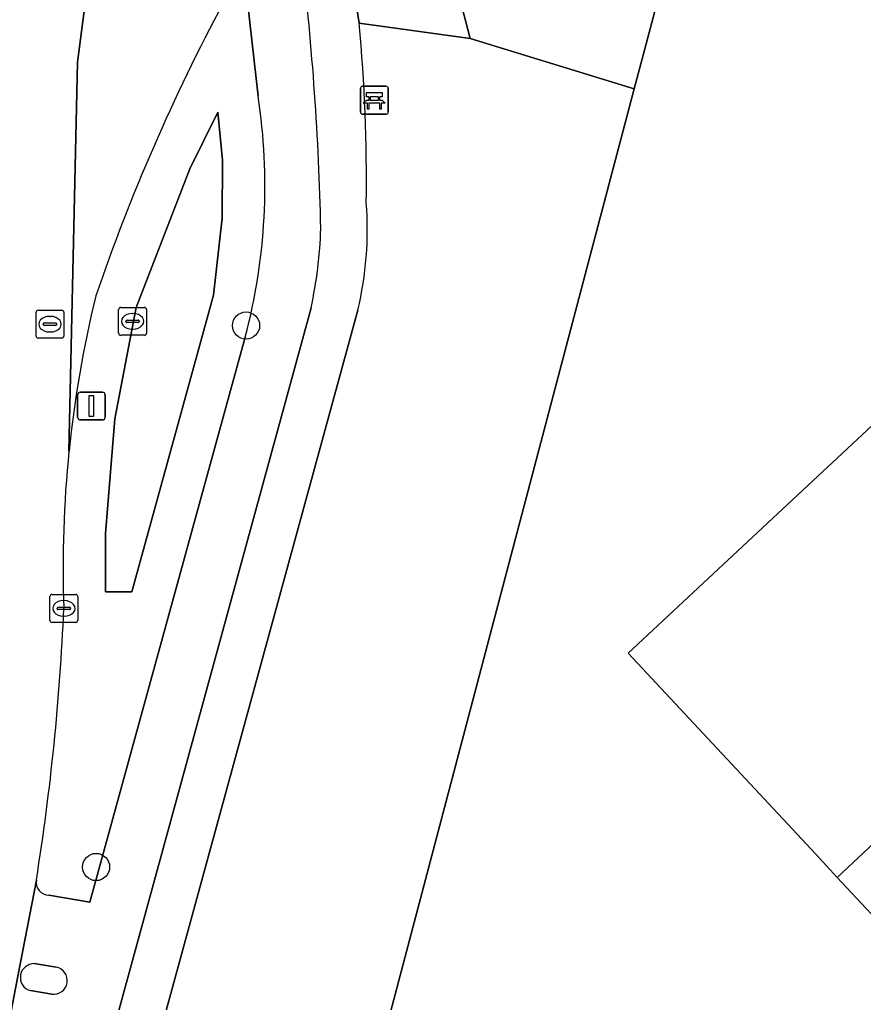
# Model space of a CAD drawing. Extents: x 162661 to 163484, y 380247 to 381230.
# Drawn here: x 163145.52 to 163175.81, y 381140.68 to 381175.93 of the extents above; entities that cross this region are included whole.
import ezdxf

# ---------------------------------------------------------------- set-up
doc = ezdxf.new("R2010")
doc.units = 0
for name, color, linetype in [('IMGEO_Bank', 7, 'Continuous'), ('IMGEO_Berm_groen', 7, 'Continuous'), ('IMGEO_Boom', 7, 'Continuous'), ('IMGEO_Erf', 7, 'Continuous'), ('IMGEO_Fietspad_open', 7, 'Continuous'), ('IMGEO_Hek', 7, 'Continuous'), ('IMGEO_Kolk', 7, 'Continuous'), ('IMGEO_Lichtmast', 7, 'Continuous'), ('IMGEO_Loofbos', 7, 'Continuous'), ('IMGEO_Pand', 7, 'Continuous'), ('IMGEO_Rijbaan_lokaal_gesloten', 7, 'Continuous'), ('IMGEO_Rioolput', 7, 'Continuous'), ('IMGEO_Verkeerseiland_open', 7, 'Continuous'), ('IMGEO_Voetpad_open', 7, 'Continuous')]:
    doc.layers.add(name, color=color, linetype=linetype)

msp = doc.modelspace()

# ---------------------------------------------------------------- linework, layer by layer
at = {"layer": 'IMGEO_Bank'}
for p, q in [((163157.755, 381172.616), (163157.755, 381173.457)), ((163157.755, 381173.457), (163157.755, 381172.616)), ((163157.83, 381173.541), (163158.671, 381173.541)), ((163158.671, 381173.541), (163157.83, 381173.541)), ((163158.755, 381173.466), (163158.755, 381172.625)), ((163158.755, 381172.625), (163158.755, 381173.466)), ((163158.064, 381173.047), (163158.064, 381173.153)), ((163158.108, 381173.153), (163158.108, 381173.047)), ((163158.396, 381173.159), (163158.114, 381173.159)), ((163158.114, 381173.041), (163158.396, 381173.041)), ((163158.402, 381173.047), (163158.402, 381173.153)), ((163158.446, 381173.153), (163158.446, 381173.047)), ((163158.452, 381172.939), (163158.059, 381172.939)), ((163158.68, 381172.541), (163157.839, 381172.541)), ((163157.839, 381172.541), (163158.68, 381172.541))]:
    msp.add_line(p, q, dxfattribs=at)
for points in [[(163158.002, 381172.939), (163157.86, 381172.939), (163157.972, 381173.041), (163158.058, 381173.041)], [(163158.058, 381173.159), (163157.972, 381173.159), (163157.972, 381173.32), (163158.535, 381173.32), (163158.535, 381173.159), (163158.452, 381173.159)], [(163158.452, 381173.041), (163158.535, 381173.041), (163158.647, 381172.939), (163158.508, 381172.939)], [(163158.052, 381172.932), (163158.052, 381172.725), (163158.009, 381172.725), (163158.009, 381172.932)], [(163158.502, 381172.932), (163158.502, 381172.725), (163158.458, 381172.725), (163158.458, 381172.932)]]:
    msp.add_lwpolyline(points, dxfattribs=at)
for centre, radius, start, end in [((163157.833, 381173.463), 0.0779, 92.4484, 184.2845), ((163157.833, 381173.463), 0.0779, 92.4484, 184.2845), ((163158.677, 381173.463), 0.0779, 2.4484, 94.2845), ((163158.677, 381173.463), 0.0779, 2.4484, 94.2845), ((163158.057, 381173.152), 0.00671, 2.8957, 87.1043), ((163158.057, 381173.048), 0.00671, 272.8957, 357.1043), ((163158.114, 381173.152), 0.00671, 92.8957, 177.1043), ((163158.114, 381173.048), 0.00671, 182.8957, 267.1043), ((163158.396, 381173.152), 0.00671, 2.8957, 87.1043), ((163158.396, 381173.048), 0.00671, 272.8957, 357.1043), ((163158.453, 381173.152), 0.00671, 92.8957, 177.1043), ((163158.453, 381173.048), 0.00671, 182.8957, 267.1043), ((163158.002, 381172.932), 0.00671, 2.8957, 87.1043), ((163158.059, 381172.932), 0.00671, 92.8957, 177.1043), ((163158.451, 381172.932), 0.00671, 2.8957, 87.1043), ((163158.508, 381172.932), 0.00671, 92.8957, 177.1043), ((163157.833, 381172.619), 0.0779, 182.4484, 274.2845), ((163157.833, 381172.619), 0.0779, 182.4484, 274.2845), ((163158.677, 381172.619), 0.0779, 272.4484, 4.2845), ((163158.677, 381172.619), 0.0779, 272.4484, 4.2845)]:
    msp.add_arc(centre, radius, start, end, dxfattribs=at)
at = {"layer": 'IMGEO_Berm_groen'}
for points in [[(163154.086, 381173.184), (163153.56, 381177.854)], [(163146.566, 381144.522), (163148.045, 381144.271), (163153.623, 381164.543)]]:
    msp.add_lwpolyline(points, dxfattribs=at)
for points in [[(163152.481, 381166.047), (163152.79, 381168.805), (163152.804, 381170.888), (163152.635, 381172.612), (163151.627, 381170.58), (163149.704, 381165.606), (163148.944, 381161.614), (163148.601, 381157.495), (163148.607, 381155.405), (163149.554, 381155.408)], [(163148.944, 381161.614), (163149.704, 381165.606), (163151.627, 381170.58), (163152.635, 381172.612), (163152.804, 381170.888), (163152.79, 381168.805), (163152.481, 381166.047), (163149.554, 381155.408), (163148.607, 381155.405), (163148.601, 381157.495)]]:
    msp.add_lwpolyline(points, close=True, dxfattribs=at)
for centre, radius, start, end in [((163215.633, 381142.931), 71.224, 151.83809, 161.08599), ((163132.935, 381169.984), 21.392, 345.2639, 8.602), ((163187.825, 381156.318), 40.741, 166.2262, 174.1718), ((163187.966, 381156.297), 40.884, 174.1633, 182.0807), ((163062.724, 381158.433), 84.463, 350.89335, 357.54349), ((163146.576, 381144.983), 0.461, 169.7795, 268.7648)]:
    msp.add_arc(centre, radius, start, end, dxfattribs=at)
at = {"layer": 'IMGEO_Boom'}
for centre in [(163153.649, 381164.956), (163148.265, 381145.531)]:
    msp.add_circle(centre, 0.489, dxfattribs=at)
at = {"layer": 'IMGEO_Erf'}
for points in [[(163185.468, 381170.109), (163185.803, 381170.433), (163184.607, 381171.672), (163174.993, 381181.631), (163172.387, 381184.371), (163170.634, 381181.219), (163168.737, 381177.81), (163167.586, 381173.451), (163158.896, 381140.547), (163152.265, 381116.648), (163171.519, 381109.536), (163213.453, 381140.413), (163207.843, 381146.366)], [(163181.665, 381166.536), (163189.159, 381158.528), (163202.583, 381144.183), (163198.932, 381140.767), (163188.295, 381130.814), (163174.872, 381145.158), (163174.102, 381145.989), (163167.364, 381153.198), (163178.103, 381163.214)]]:
    msp.add_lwpolyline(points, close=True, dxfattribs=at)
at = {"layer": 'IMGEO_Fietspad_open'}
for points in [[(163152.537, 381184.858), (163152.652, 381184.074), (163153.56, 381177.854), (163154.086, 381173.184)], [(163122.059, 381041.777), (163155.986, 381165.59)], [(163153.623, 381164.543), (163148.045, 381144.271), (163146.566, 381144.522)], [(163146.122, 381145.065), (163145.47, 381141.679), (163144.796, 381138.232)], [(163146.049, 381142.067), (163146.839, 381141.943)], [(163146.68, 381140.968), (163145.914, 381141.095)]]:
    msp.add_lwpolyline(points, dxfattribs=at)
for centre, radius, start, end in [((163055.068, 381166.217), 101.29, 1.25454, 6.77011), ((163132.935, 381169.984), 21.392, 345.2639, 8.602), ((163139.87, 381169.005), 16.474, 348.0357, 358.0168), ((163146.576, 381144.983), 0.461, 169.7795, 268.7648), ((163146.043, 381141.574), 0.493, 89.3048, 169.8688), ((163146.034, 381141.565), 0.485, 168.6476, 255.6902), ((163146.738, 381141.459), 0.494, 263.2517, 78.2242)]:
    msp.add_arc(centre, radius, start, end, dxfattribs=at)
at = {"layer": 'IMGEO_Hek'}
for points in [[(163168.737, 381177.81), (163167.586, 381173.451)], [(163167.586, 381173.451), (163158.896, 381140.547), (163152.265, 381116.648)]]:
    msp.add_lwpolyline(points, dxfattribs=at)
at = {"layer": 'IMGEO_Kolk'}
for p, q in [((163146.61, 381154.383), (163146.61, 381155.235)), ((163146.685, 381155.309), (163147.537, 381155.309)), ((163147.098, 381155.089), (163147.123, 381155.089)), ((163147.611, 381155.235), (163147.611, 381154.383)), ((163146.869, 381154.803), (163146.869, 381154.815)), ((163147.307, 381154.766), (163146.909, 381154.766)), ((163146.912, 381154.852), (163147.31, 381154.852)), ((163147.353, 381154.815), (163147.353, 381154.803)), ((163147.121, 381154.529), (163147.096, 381154.529)), ((163147.537, 381154.309), (163146.685, 381154.309))]:
    msp.add_line(p, q, dxfattribs=at)
for points in [[(163146.61, 381154.383), (163146.61, 381155.235)], [(163146.685, 381155.309), (163147.537, 381155.309)], [(163147.611, 381155.235), (163147.611, 381154.383)], [(163147.537, 381154.309), (163146.685, 381154.309)]]:
    msp.add_lwpolyline(points, dxfattribs=at)
for centre, radius, start, end in [((163146.687, 381155.233), 0.0765, 91.552, 178.448), ((163146.687, 381155.233), 0.0765, 91.552, 178.448), ((163147.535, 381155.233), 0.0765, 1.552, 88.448), ((163147.535, 381155.233), 0.0765, 1.552, 88.448), ((163146.909, 381154.812), 0.0403, 85.8775, 175.7526), ((163146.906, 381154.802), 0.0366, 178.938, 274.7102), ((163147.31, 381154.809), 0.043, 264.8664, 352.4533), ((163147.314, 381154.814), 0.0386, 1.7309, 96.639), ((163146.687, 381154.385), 0.0765, 181.552, 268.448), ((163146.687, 381154.385), 0.0765, 181.552, 268.448), ((163147.535, 381154.385), 0.0765, 271.552, 358.448), ((163147.535, 381154.385), 0.0765, 271.552, 358.448)]:
    msp.add_arc(centre, radius, start, end, dxfattribs=at)
for centre, major_axis, ratio, start_param, end_param in [((163147.097, 381154.809), (-0.387, 0.002), 0.722429, 4.712389, 7.853982), ((163147.122, 381154.809), (-0.39, 0.002), 0.717154, 1.570796, 4.712389)]:
    msp.add_ellipse(centre, major_axis=major_axis, ratio=ratio, start_param=start_param, end_param=end_param, dxfattribs=at)
at = {"layer": 'IMGEO_Lichtmast'}
for p, q in [((163147.604, 381161.669), (163147.604, 381162.469)), ((163147.604, 381162.469), (163147.604, 381161.669)), ((163147.704, 381162.569), (163148.494, 381162.569)), ((163148.494, 381162.569), (163147.704, 381162.569)), ((163148.594, 381162.469), (163148.594, 381161.669)), ((163148.594, 381161.669), (163148.594, 381162.469)), ((163148.494, 381161.569), (163147.704, 381161.569)), ((163147.704, 381161.569), (163148.494, 381161.569))]:
    msp.add_line(p, q, dxfattribs=at)
msp.add_lwpolyline([(163148.024, 381162.444), (163148.174, 381162.444), (163148.174, 381161.694), (163148.024, 381161.694), (163148.024, 381162.444)], dxfattribs=at)
for centre, start, end in [((163147.704, 381162.469), 90, 180), ((163147.704, 381162.469), 90, 180), ((163148.494, 381162.469), 0, 90), ((163148.494, 381162.469), 360, 90), ((163147.704, 381161.669), 180, 270), ((163147.704, 381161.669), 180, 270), ((163148.494, 381161.669), 270, 0), ((163148.494, 381161.669), 270, 0)]:
    msp.add_arc(centre, 0.1, start, end, dxfattribs=at)
at = {"layer": 'IMGEO_Loofbos'}
for points in [[(163216.323, 381133.338), (163218.379, 381135.186), (163213.453, 381140.413), (163171.519, 381109.536), (163152.265, 381116.648), (163158.896, 381140.547), (163167.586, 381173.451), (163161.691, 381175.251), (163157.708, 381175.804)], [(163157.663, 381165.515), (163144.721, 381118.272), (163143.753, 381114.731), (163171.755, 381105.332)]]:
    msp.add_lwpolyline(points, dxfattribs=at)
for centre, radius, start, end in [((163097.897, 381170.173), 60.075, 359.22639, 5.37827), ((163145.472, 381168.414), 12.531, 346.6241, 4.3394)]:
    msp.add_arc(centre, radius, start, end, dxfattribs=at)
at = {"layer": 'IMGEO_Pand'}
for points in [[(163188.999, 381158.378), (163189.159, 381158.528), (163181.665, 381166.536), (163178.103, 381163.214), (163167.364, 381153.198), (163174.102, 381145.989), (163174.872, 381145.158), (163185.509, 381155.112)], [(163188.999, 381158.378), (163185.509, 381155.112), (163174.872, 381145.158), (163188.295, 381130.814), (163198.932, 381140.767), (163202.583, 381144.183), (163189.159, 381158.528)]]:
    msp.add_lwpolyline(points, close=True, dxfattribs=at)
at = {"layer": 'IMGEO_Rijbaan_lokaal_gesloten'}
for points in [[(163147.294, 381160.455), (163147.595, 381174.413), (163148.12, 381178.364), (163148.143, 381179.162), (163148.183, 381180.594), (163148.989, 381194.618)], [(163148.12, 381178.364), (163147.595, 381174.413), (163147.294, 381160.455)], [(163139.069, 381133.952), (163140.547, 381133.584), (163143.543, 381132.838), (163143.759, 381133.669), (163144.311, 381136.012), (163144.796, 381138.232), (163145.47, 381141.679), (163146.122, 381145.065)]]:
    msp.add_lwpolyline(points, dxfattribs=at)
for centre, radius, start, end in [((163215.633, 381142.931), 71.224, 151.83809, 161.08599), ((163187.825, 381156.318), 40.741, 166.2262, 174.1718), ((163187.966, 381156.297), 40.884, 174.1633, 182.0807), ((163062.724, 381158.433), 84.463, 350.89335, 357.54349)]:
    msp.add_arc(centre, radius, start, end, dxfattribs=at)
at = {"layer": 'IMGEO_Rioolput'}
for p, q in [((163146.111, 381164.581), (163146.111, 381165.433)), ((163146.186, 381165.507), (163147.038, 381165.507)), ((163146.599, 381165.287), (163146.624, 381165.287)), ((163147.112, 381165.433), (163147.112, 381164.581)), ((163149.077, 381164.681), (163149.077, 381165.533)), ((163149.152, 381165.607), (163150.004, 381165.607)), ((163149.565, 381165.387), (163149.59, 381165.387)), ((163150.078, 381165.533), (163150.078, 381164.681)), ((163146.37, 381165.001), (163146.37, 381165.013)), ((163146.808, 381164.964), (163146.41, 381164.964)), ((163146.413, 381165.05), (163146.811, 381165.05)), ((163146.854, 381165.013), (163146.854, 381165.001)), ((163149.336, 381165.101), (163149.336, 381165.113)), ((163149.774, 381165.064), (163149.376, 381165.064)), ((163149.379, 381165.15), (163149.777, 381165.15)), ((163149.82, 381165.113), (163149.82, 381165.101)), ((163146.622, 381164.727), (163146.597, 381164.727)), ((163150.004, 381164.607), (163149.152, 381164.607)), ((163149.588, 381164.827), (163149.563, 381164.827)), ((163147.038, 381164.507), (163146.186, 381164.507))]:
    msp.add_line(p, q, dxfattribs=at)
for points in [[(163146.111, 381164.581), (163146.111, 381165.433)], [(163146.186, 381165.507), (163147.038, 381165.507)], [(163147.112, 381165.433), (163147.112, 381164.581)], [(163149.077, 381164.681), (163149.077, 381165.533)], [(163149.152, 381165.607), (163150.004, 381165.607)], [(163150.078, 381165.533), (163150.078, 381164.681)], [(163150.004, 381164.607), (163149.152, 381164.607)], [(163147.038, 381164.507), (163146.186, 381164.507)]]:
    msp.add_lwpolyline(points, dxfattribs=at)
for centre, radius, start, end in [((163146.188, 381165.431), 0.0765, 91.552, 178.448), ((163146.188, 381165.431), 0.0765, 91.552, 178.448), ((163147.036, 381165.431), 0.0765, 1.552, 88.448), ((163147.036, 381165.431), 0.0765, 1.552, 88.448), ((163149.154, 381165.531), 0.0765, 91.552, 178.448), ((163149.154, 381165.531), 0.0765, 91.552, 178.448), ((163150.002, 381165.531), 0.0765, 1.552, 88.448), ((163150.002, 381165.531), 0.0765, 1.552, 88.448), ((163146.41, 381165.01), 0.0403, 85.8775, 175.7526), ((163146.407, 381165), 0.0366, 178.938, 274.7102), ((163146.811, 381165.007), 0.043, 264.8664, 352.4533), ((163146.815, 381165.012), 0.0386, 1.7309, 96.639), ((163149.376, 381165.11), 0.0403, 85.8775, 175.7526), ((163149.373, 381165.1), 0.0366, 178.938, 274.7102), ((163149.777, 381165.107), 0.043, 264.8664, 352.4533), ((163149.781, 381165.112), 0.0386, 1.7309, 96.639), ((163146.188, 381164.583), 0.0765, 181.552, 268.448), ((163146.188, 381164.583), 0.0765, 181.552, 268.448), ((163147.036, 381164.583), 0.0765, 271.552, 358.448), ((163147.036, 381164.583), 0.0765, 271.552, 358.448), ((163149.154, 381164.683), 0.0765, 181.552, 268.448), ((163149.154, 381164.683), 0.0765, 181.552, 268.448), ((163150.002, 381164.683), 0.0765, 271.552, 358.448), ((163150.002, 381164.683), 0.0765, 271.552, 358.448)]:
    msp.add_arc(centre, radius, start, end, dxfattribs=at)
for centre, major_axis, ratio, start_param, end_param in [((163146.598, 381165.007), (-0.387, 0.002), 0.722429, 4.712389, 7.853982), ((163146.623, 381165.007), (-0.39, 0.002), 0.717154, 1.570796, 4.712389), ((163149.564, 381165.107), (-0.387, 0.002), 0.722429, 4.712389, 7.853982), ((163149.589, 381165.107), (-0.39, 0.002), 0.717154, 1.570796, 4.712389)]:
    msp.add_ellipse(centre, major_axis=major_axis, ratio=ratio, start_param=start_param, end_param=end_param, dxfattribs=at)
at = {"layer": 'IMGEO_Verkeerseiland_open'}
for points in [[(163146.839, 381141.943), (163146.049, 381142.067)], [(163145.914, 381141.095), (163146.68, 381140.968)]]:
    msp.add_lwpolyline(points, dxfattribs=at)
for centre, radius, start, end in [((163146.043, 381141.574), 0.493, 89.3048, 169.8688), ((163146.034, 381141.565), 0.485, 168.6476, 255.6902), ((163146.738, 381141.459), 0.494, 263.2517, 78.2242)]:
    msp.add_arc(centre, radius, start, end, dxfattribs=at)
at = {"layer": 'IMGEO_Voetpad_open'}
for points in [[(163160.876, 381185.636), (163159.359, 381183.702), (163157.012, 381180.231), (163157.708, 381175.804), (163161.691, 381175.251), (163161.195, 381177.197), (163159.249, 381176.679), (163158.64, 381178.997), (163158.944, 381181.772), (163160.074, 381184.214), (163161.669, 381186.406), (163163.875, 381188.043), (163166.404, 381188.73), (163166.856, 381187.068)], [(163157.708, 381175.804), (163157.012, 381180.231), (163159.359, 381183.702), (163160.876, 381185.636)], [(163155.986, 381165.59), (163122.059, 381041.777)], [(163142.818, 381111.304), (163143.286, 381113.001), (163143.753, 381114.731), (163144.721, 381118.272), (163157.663, 381165.515)]]:
    msp.add_lwpolyline(points, dxfattribs=at)
msp.add_lwpolyline([(163168.737, 381177.81), (163170.634, 381181.219), (163170.22, 381181.463), (163167.736, 381177.107), (163165.543, 381178.355), (163161.195, 381177.197), (163161.691, 381175.251), (163167.586, 381173.451)], close=True, dxfattribs=at)
for centre, radius, start, end in [((163055.068, 381166.217), 101.29, 1.25454, 6.77011), ((163097.897, 381170.173), 60.075, 359.22639, 5.37827), ((163145.472, 381168.414), 12.531, 346.6241, 4.3394), ((163139.87, 381169.005), 16.474, 348.0357, 358.0168)]:
    msp.add_arc(centre, radius, start, end, dxfattribs=at)

doc.saveas('drawing.dxf')
